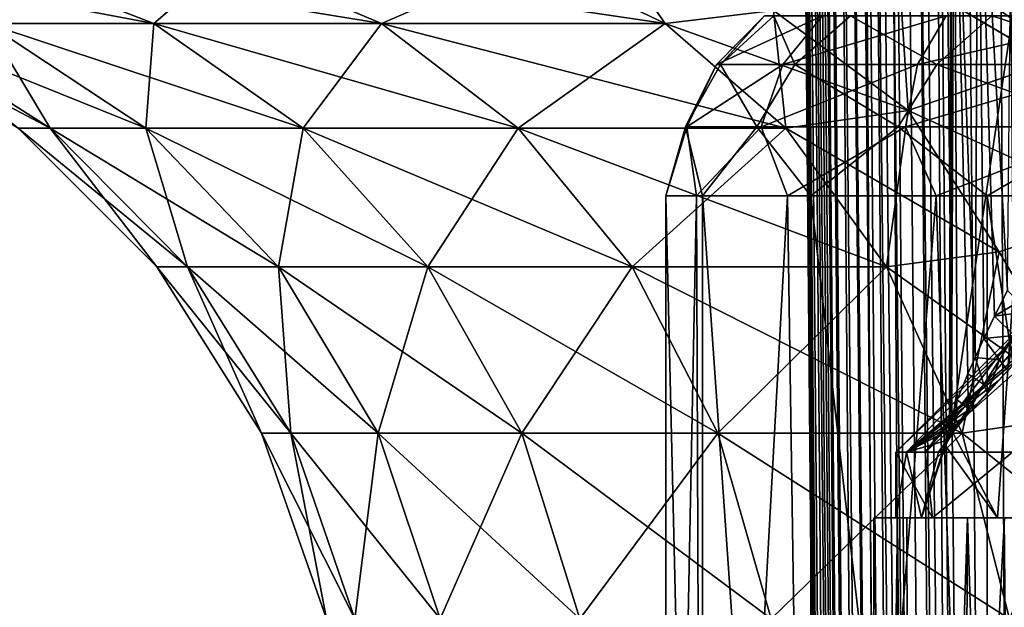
# Model space of a CAD drawing. Header units: metres. Extents: x -90 to 90, y -173 to 74.
# Tile 277 of 564: x -25.5 to -16.51, y -20.12 to -14.75. Entities that reach past the tile are written whole.
import ezdxf

# ---------------------------------------------------------------- set-up
doc = ezdxf.new("R2010")
doc.units = ezdxf.units.M
doc.layers.add('solid_509418', color=7, linetype='CONTINUOUS')

msp = doc.modelspace()

# ---------------------------------------------------------------- linework, layer by layer
at = {"layer": 'solid_509418'}
for points in [[(-16.807076, -163.083542, -50.873444), (-18.28582, 5.842616, -50.687405), (-17.893648, 5.847504, -52.059464)], [(-16.531191, -163.081726, -51.900558), (-17.893648, 5.847504, -52.059464), (-17.654469, 5.850226, -52.654995)], [(-16.531191, -163.081726, -51.900558), (-16.807076, -163.083542, -50.873444), (-17.893648, 5.847504, -52.059464)], [(-16.158733, -163.076126, -52.868156), (-17.654469, 5.850226, -52.654995), (-17.241098, 5.854723, -53.488232)], [(-16.158733, -163.076126, -52.868156), (-16.531191, -163.081726, -51.900558), (-17.654469, 5.850226, -52.654995)], [(-15.842864, -163.072327, -53.513393), (-17.241098, 5.854723, -53.488232), (-16.6322, 5.861065, -54.450802)], [(-15.842864, -163.072327, -53.513393), (-16.158733, -163.076126, -52.868156), (-17.241098, 5.854723, -53.488232)], [(-15.108577, -163.065353, -54.683773), (-16.6322, 5.861065, -54.450802), (-16.372877, 5.863698, -54.797184)], [(-15.108577, -163.065353, -54.683773), (-15.842864, -163.072327, -53.513393), (-16.6322, 5.861065, -54.450802)], [(-17.762634, -78.574524, -48.718208), (-18.499296, 5.838559, -48.632053), (-18.493048, 5.838991, -48.985577)], [(-18.499296, 5.838559, -40.650002), (-18.499296, 5.838559, -48.632053), (-17.762634, -78.574524, -48.718208)], [(-18.499296, 5.838559, -40.650002), (-17.762634, -78.574524, -48.718208), (-17.025103, -163.087265, -48.796555)], [(-17.025103, -163.087265, -40.650002), (-18.499296, 5.838559, -40.650002), (-17.025103, -163.087265, -48.796555)], [(-16.952126, -163.086624, -40.18782), (-18.499296, 5.838559, -40.650002), (-17.025103, -163.087265, -40.650002)], [(-18.4797, 4.349966, -40.509399), (-18.499296, 5.838559, -40.650002), (-16.952126, -163.086624, -40.18782)], [(-16.906757, -163.086304, -50.330494), (-18.493048, 5.838991, -48.985577), (-18.314426, 5.842216, -50.546135)], [(-17.025103, -163.087265, -48.796555), (-17.762634, -78.574524, -48.718208), (-18.493048, 5.838991, -48.985577)], [(-16.906757, -163.086304, -50.330494), (-17.025103, -163.087265, -48.796555), (-18.493048, 5.838991, -48.985577)], [(-16.906757, -163.086304, -50.330494), (-18.314426, 5.842216, -50.546135), (-18.28582, 5.842616, -50.687405)], [(-16.807076, -163.083542, -50.873444), (-16.906757, -163.086304, -50.330494), (-18.28582, 5.842616, -50.687405)], [(-18.449594, 2.967093, -40.379227), (-18.4797, 4.349966, -40.509399), (-16.952126, -163.086624, -40.18782)], [(-18.444811, 2.786459, -40.362297), (-18.449594, 2.967093, -40.379227), (-16.952126, -163.086624, -40.18782)], [(-18.410337, 1.656207, -40.256783), (-18.444811, 2.786459, -40.362297), (-16.952126, -163.086624, -40.18782)], [(-18.361702, 0.375397, -40.138474), (-18.410337, 1.656207, -40.256783), (-16.952126, -163.086624, -40.18782)], [(-18.361702, 0.375397, -40.138474), (-16.952126, -163.086624, -40.18782), (-16.739193, -163.084778, -39.769085)], [(-18.334681, -0.238955, -40.08231), (-18.361702, 0.375397, -40.138474), (-16.739193, -163.084778, -39.769085)], [(-18.301878, -0.920242, -40.020615), (-18.334681, -0.238955, -40.08231), (-16.739193, -163.084778, -39.769085)], [(-18.230263, -2.22723, -39.904045), (-18.301878, -0.920242, -40.020615), (-16.739193, -163.084778, -39.769085)], [(-18.167585, -3.226685, -39.816952), (-18.230263, -2.22723, -39.904045), (-16.739193, -163.084778, -39.769085)], [(-18.147852, -3.519745, -39.791794), (-18.167585, -3.226685, -39.816952), (-16.739193, -163.084778, -39.769085)], [(-18.056417, -4.771772, -39.686611), (-18.147852, -3.519745, -39.791794), (-16.739193, -163.084778, -39.769085)], [(-18.056417, -4.771772, -39.686611), (-16.739193, -163.084778, -39.769085), (-16.407185, -163.081879, -39.436752)], [(-17.956964, -5.976902, -39.589478), (-18.056417, -4.771772, -39.686611), (-16.407185, -163.081879, -39.436752)], [(-17.942766, -6.137811, -39.576832), (-17.956964, -5.976902, -39.589478), (-16.407185, -163.081879, -39.436752)], [(-17.843531, -7.200194, -39.495811), (-17.942766, -6.137811, -39.576832), (-16.407185, -163.081879, -39.436752)], [(-17.713037, -8.454294, -39.406246), (-17.843531, -7.200194, -39.495811), (-16.407185, -163.081879, -39.436752)], [(-17.713037, -8.454294, -39.406246), (-16.407185, -163.081879, -39.436752), (-15.988667, -163.078217, -39.223415)], [(-17.653675, -8.981634, -39.371037), (-17.713037, -8.454294, -39.406246), (-15.988667, -163.078217, -39.223415)], [(-17.564034, -9.732122, -39.323696), (-17.653675, -8.981634, -39.371037), (-15.988667, -163.078217, -39.223415)], [(-17.400854, -10.978703, -39.253826), (-17.564034, -9.732122, -39.323696), (-15.988667, -163.078217, -39.223415)], [(-17.28887, -11.756881, -39.216961), (-17.400854, -10.978703, -39.253826), (-15.988667, -163.078217, -39.223415)], [(-17.28887, -11.756881, -39.216961), (-15.988667, -163.078217, -39.223415), (-15.525159, -163.074173, -39.150002)], [(-17.227026, -12.164526, -39.200218), (-17.28887, -11.756881, -39.216961), (-15.525159, -163.074173, -39.150002)], [(-17.036226, -13.318927, -39.16396), (-17.227026, -12.164526, -39.200218), (-15.525159, -163.074173, -39.150002)], [(-16.99394, -12.4, -4.178034), (-16.99394, -18.492893, -4.178034), (-17.008383, -18.467394, -4.062789)], [(-16.99394, -12.4, -4.178034), (-17.008383, -18.467394, -4.062789), (-16.992472, -18.379515, -3.933461)], [(-16.090075, -12.4, -6.881671), (-16.99394, -18.492893, -4.178034), (-16.99394, -12.4, -4.178034)], [(-16.090075, -12.4, -6.881671), (-16.571157, -19.299999, -5.62515), (-16.99394, -18.492893, -4.178034)], [(-16.965706, -12.4, -3.856504), (-16.99394, -12.4, -4.178034), (-16.992472, -18.379515, -3.933461)], [(-16.965706, -12.4, -3.856504), (-16.992472, -18.379515, -3.933461), (-16.938736, -18.220922, -3.804082)], [(-16.965706, -12.4, -3.856504), (-16.938736, -18.220922, -3.804082), (-16.842171, -17.985653, -3.686376)], [(-16.965706, -12.4, -3.856504), (-16.842171, -17.985653, -3.686376), (-16.775501, -17.835762, -3.635983)], [(-16.748621, -12.4, -3.620155), (-16.965706, -12.4, -3.856504), (-16.775501, -17.835762, -3.635983)], [(-16.748621, -12.4, -3.620155), (-16.775501, -17.835762, -3.635983), (-16.694588, -17.661461, -3.59462)], [(-16.748621, -12.4, -3.620155), (-16.597057, -17.459356, -3.566585), (-16.479189, -17.225126, -3.559515)], [(-16.432568, -12.4, -3.56445), (-16.748621, -12.4, -3.620155), (-16.479189, -17.225126, -3.559515)], [(-16.748621, -12.4, -3.620155), (-16.694588, -17.661461, -3.59462), (-16.597057, -17.459356, -3.566585)], [(-16.090075, -12.4, -6.881671), (-15.433242, -19.299999, -8.250002), (-16.571157, -19.299999, -5.62515)], [(-15.697475, -13.107383, -38.951416), (-16.821955, -14.476129, -39.150002), (-13.523117, -16.790075, -39.150002)], [(-17.036226, -13.318927, -39.16396), (-15.525159, -163.074173, -39.150002), (-16.821955, -14.476129, -39.150002)], [(-17.468313, -14.326689, 20.699211), (-16.092093, -15.135745, 19.862465), (-16.180044, -13.789347, 21.766541)], [(-17.46773, -14.326472, -20.699722), (-16.188681, -13.789885, -21.765635), (-16.091286, -15.135409, -19.86314)], [(-27.413168, -14.198585, 8.593586), (-25.797512, -14.789137, 8.087101), (-24.276865, -14.789137, 11.897341)], [(-25.797285, -14.198585, 12.642454), (-27.413168, -14.198585, 8.593586), (-24.276865, -14.789137, 11.897341)], [(-25.797281, -14.198585, -12.642459), (-24.276861, -14.789137, -11.897347), (-25.79751, -14.789137, -8.087109)], [(-25.797285, -14.198585, 12.642454), (-24.276865, -14.789137, 11.897341), (-22.197208, -14.789137, 15.433627)], [(-23.587381, -14.198585, 16.400213), (-25.797285, -14.198585, 12.642454), (-22.197208, -14.789137, 15.433627)], [(-25.797281, -14.198585, -12.642459), (-23.587378, -14.198585, -16.400217), (-24.276861, -14.789137, -11.897347)], [(-23.587378, -14.198585, -16.400217), (-22.197203, -14.789137, -15.433633), (-24.276861, -14.789137, -11.897347)], [(-23.587381, -14.198585, 16.400213), (-22.197208, -14.789137, 15.433627), (-19.606428, -14.789137, 18.614532)], [(-20.834345, -14.198585, 19.780333), (-23.587381, -14.198585, 16.400213), (-19.606428, -14.789137, 18.614532)], [(-23.587378, -14.198585, -16.400217), (-20.834343, -14.198585, -19.780336), (-22.197203, -14.789137, -15.433633)], [(-20.834343, -14.198585, -19.780336), (-19.606422, -14.789137, -18.614536), (-22.197203, -14.789137, -15.433633)], [(-18.617922, -14.670184, 19.625526), (-20.834345, -14.198585, 19.780333), (-19.606428, -14.789137, 18.614532)], [(-20.064125, -14.132831, -20.576479), (-19.606422, -14.789137, -18.614536), (-20.834343, -14.198585, -19.780336)], [(-20.064125, -14.132831, -20.576479), (-18.617558, -14.670112, -19.625891), (-19.606422, -14.789137, -18.614536)], [(-17.468313, -14.326689, 20.699211), (-18.617922, -14.670184, 19.625526), (-17.388182, -15.582903, 18.695856)], [(-18.617558, -14.670112, -19.625891), (-17.46773, -14.326472, -20.699722), (-17.387711, -15.582787, -18.696318)], [(-17.468313, -14.326689, 20.699211), (-17.388182, -15.582903, 18.695856), (-16.092093, -15.135745, 19.862465)], [(-17.46773, -14.326472, -20.699722), (-16.091286, -15.135409, -19.86314), (-17.387711, -15.582787, -18.696318)], [(-13.523117, -16.790075, -39.150002), (-16.821955, -14.476129, -39.150002), (-15.525159, -163.074173, -39.150002)], [(-18.617922, -14.670184, 19.625526), (-19.606428, -14.789137, 18.614532), (-17.388182, -15.582903, 18.695856)], [(-18.617558, -14.670112, -19.625891), (-18.504745, -15.741994, -17.568594), (-19.606422, -14.789137, -18.614536)], [(-19.137247, -15.162373, 1.558595), (-18.699211, -14.71786, 1.226788), (-18.169199, -14.71786, 4.587565)], [(-19.100239, -15.162373, -1.960687), (-18.699211, -14.71786, 1.226788), (-19.137247, -15.162373, 1.558595)], [(-19.137247, -15.162373, 1.558595), (-18.169199, -14.71786, 4.587565), (-18.531263, -15.162373, 5.025509)], [(-19.100239, -15.162373, -1.960687), (-18.612827, -14.71786, -2.17443), (-18.699211, -14.71786, 1.226788)], [(-18.421484, -15.162373, -5.414092), (-18.612827, -14.71786, -2.17443), (-19.100239, -15.162373, -1.960687)], [(-18.617558, -14.670112, -19.625891), (-17.387711, -15.582787, -18.696318), (-18.504745, -15.741994, -17.568594)], [(-18.421484, -15.162373, -5.414092), (-17.912895, -14.71786, -5.50397), (-18.612827, -14.71786, -2.17443)], [(-18.531263, -15.162373, 5.025509), (-18.169199, -14.71786, 4.587565), (-17.040258, -14.71786, 7.79712)], [(-18.531263, -15.162373, 5.025509), (-17.040258, -14.71786, 7.79712), (-17.302647, -15.162373, 8.323572)], [(-17.123785, -15.162373, -8.685589), (-17.912895, -14.71786, -5.50397), (-18.421484, -15.162373, -5.414092)], [(-17.123785, -15.162373, -8.685589), (-16.622486, -14.71786, -8.652078), (-17.912895, -14.71786, -5.50397)], [(-17.302647, -15.162373, 8.323572), (-17.040258, -14.71786, 7.79712), (-15.349609, -14.71786, 10.749652)], [(-17.302647, -15.162373, 8.323572), (-15.349609, -14.71786, 10.749652), (-15.49268, -15.162373, 11.341971)], [(-15.250744, -15.162373, -11.665258), (-16.622486, -14.71786, -8.652078), (-17.123785, -15.162373, -8.685589)], [(-15.250744, -15.162373, -11.665258), (-14.784138, -14.71786, -11.514981), (-16.622486, -14.71786, -8.652078)], [(-27.0354, -14.789137, -0.000004), (-25.516291, -15.741993, -0.000005), (-25.222519, -15.741993, 3.860792)], [(-26.724136, -14.789137, 4.090645), (-27.0354, -14.789137, -0.000004), (-25.222519, -15.741993, 3.860792)], [(-26.724136, -14.789137, 4.090645), (-25.222519, -15.741993, 3.860792), (-24.347961, -15.741993, 7.632689)], [(-25.797512, -14.789137, 8.087101), (-26.724136, -14.789137, 4.090645), (-24.347961, -15.741993, 7.632689)], [(-26.724134, -14.789137, -4.090653), (-25.222517, -15.741993, -3.860801), (-25.516291, -15.741993, -0.000005)], [(-26.724134, -14.789137, -4.090653), (-25.79751, -14.789137, -8.087109), (-25.222517, -15.741993, -3.860801)], [(-25.797512, -14.789137, 8.087101), (-24.347961, -15.741993, 7.632689), (-22.912758, -15.741993, 11.228832)], [(-24.276865, -14.789137, 11.897341), (-25.797512, -14.789137, 8.087101), (-22.912758, -15.741993, 11.228832)], [(-25.79751, -14.789137, -8.087109), (-24.347958, -15.741993, -7.632698), (-25.222517, -15.741993, -3.860801)], [(-25.79751, -14.789137, -8.087109), (-24.276861, -14.789137, -11.897347), (-24.347958, -15.741993, -7.632698)], [(-24.276861, -14.789137, -11.897347), (-22.912754, -15.741994, -11.22884), (-24.347958, -15.741993, -7.632698)], [(-24.276865, -14.789137, 11.897341), (-22.912758, -15.741993, 11.228832), (-20.949957, -15.741993, 14.566416)], [(-22.197208, -14.789137, 15.433627), (-24.276865, -14.789137, 11.897341), (-20.949957, -15.741993, 14.566416)], [(-24.276861, -14.789137, -11.897347), (-22.197203, -14.789137, -15.433633), (-22.912754, -15.741994, -11.22884)], [(-22.197203, -14.789137, -15.433633), (-20.949951, -15.741994, -14.566423), (-22.912754, -15.741994, -11.22884)], [(-22.197208, -14.789137, 15.433627), (-20.949957, -15.741993, 14.566416), (-18.504753, -15.741993, 17.568588)], [(-19.606428, -14.789137, 18.614532), (-22.197208, -14.789137, 15.433627), (-18.504753, -15.741993, 17.568588)], [(-22.197203, -14.789137, -15.433633), (-19.606422, -14.789137, -18.614536), (-20.949951, -15.741994, -14.566423)], [(-19.606422, -14.789137, -18.614536), (-18.504745, -15.741994, -17.568594), (-20.949951, -15.741994, -14.566423)], [(-17.388182, -15.582903, 18.695856), (-19.606428, -14.789137, 18.614532), (-18.504753, -15.741993, 17.568588)], [(-19.100239, -15.162373, -1.960687), (-19.420738, -15.72989, -1.729881), (-18.769833, -15.72989, -5.277395)], [(-19.137247, -15.162373, 1.558595), (-19.407087, -15.72989, 1.876827), (-19.420738, -15.72989, -1.729881)], [(-19.100239, -15.162373, -1.960687), (-19.137247, -15.162373, 1.558595), (-19.420738, -15.72989, -1.729881)], [(-18.531263, -15.162373, 5.025509), (-18.729351, -15.72989, 5.419312), (-19.407087, -15.72989, 1.876827)], [(-19.137247, -15.162373, 1.558595), (-18.531263, -15.162373, 5.025509), (-19.407087, -15.72989, 1.876827)], [(-18.421484, -15.162373, -5.414092), (-19.100239, -15.162373, -1.960687), (-18.769833, -15.72989, -5.277395)], [(-18.421484, -15.162373, -5.414092), (-18.769833, -15.72989, -5.277395), (-17.476648, -15.72989, -8.644322)], [(-17.302647, -15.162373, 8.323572), (-17.410719, -15.72989, 8.776355), (-18.729351, -15.72989, 5.419312)], [(-18.531263, -15.162373, 5.025509), (-17.302647, -15.162373, 8.323572), (-18.729351, -15.72989, 5.419312)], [(-17.123785, -15.162373, -8.685589), (-18.421484, -15.162373, -5.414092), (-17.476648, -15.72989, -8.644322)], [(-17.123785, -15.162373, -8.685589), (-17.476648, -15.72989, -8.644322), (-15.585433, -15.72989, -11.715452)], [(-15.49268, -15.162373, 11.341971), (-15.496312, -15.72989, 11.833082), (-17.410719, -15.72989, 8.776355)], [(-17.302647, -15.162373, 8.323572), (-15.49268, -15.162373, 11.341971), (-17.410719, -15.72989, 8.776355)], [(-16.092093, -15.135745, 19.862465), (-17.388182, -15.582903, 18.695856), (-15.400349, -16.489704, 18.763252)], [(-17.387711, -15.582787, -18.696318), (-16.091286, -15.135409, -19.86314), (-15.400331, -16.489698, -18.763262)], [(-15.250744, -15.162373, -11.665258), (-17.123785, -15.162373, -8.685589), (-15.585433, -15.72989, -11.715452)], [(-17.388182, -15.582903, 18.695856), (-18.504753, -15.741993, 17.568588), (-16.555748, -16.871838, 17.727701)], [(-17.387711, -15.582787, -18.696318), (-17.584663, -17.009279, -16.695059), (-18.504745, -15.741994, -17.568594)], [(-17.387711, -15.582787, -18.696318), (-16.55563, -16.871815, -17.727816), (-17.584663, -17.009279, -16.695059)], [(-17.388182, -15.582903, 18.695856), (-16.555748, -16.871838, 17.727701), (-15.400349, -16.489704, 18.763252)], [(-17.387711, -15.582787, -18.696318), (-15.400331, -16.489698, -18.763262), (-16.55563, -16.871815, -17.727816)], [(-19.407087, -15.72989, 1.876827), (-19.320353, -16.361557, 3.299083), (-19.6, -16.361557)], [(-19.420738, -15.72989, -1.729881), (-19.6, -16.361557), (-19.266273, -16.361557, -3.601484)], [(-19.407087, -15.72989, 1.876827), (-19.6, -16.361557), (-19.420738, -15.72989, -1.729881)], [(-19.420738, -15.72989, -1.729881), (-19.266273, -16.361557, -3.601484), (-18.769833, -15.72989, -5.277395)], [(-18.729351, -15.72989, 5.419312), (-19.320353, -16.361557, 3.299083), (-19.407087, -15.72989, 1.876827)], [(-18.729351, -15.72989, 5.419312), (-18.489393, -16.361557, 6.504024), (-19.320353, -16.361557, 3.299083)], [(-18.769833, -15.72989, -5.277395), (-19.266273, -16.361557, -3.601484), (-18.276461, -16.361557, -7.080324)], [(-18.769833, -15.72989, -5.277395), (-18.276461, -16.361557, -7.080324), (-17.476648, -15.72989, -8.644322)], [(-17.410719, -15.72989, 8.776355), (-18.489393, -16.361557, 6.504024), (-18.729351, -15.72989, 5.419312)], [(-17.410719, -15.72989, 8.776355), (-17.130821, -16.361557, 9.52339), (-18.489393, -16.361557, 6.504024)], [(-17.476648, -15.72989, -8.644322), (-18.276461, -16.361557, -7.080324), (-16.664255, -16.361557, -10.31807)], [(-17.476648, -15.72989, -8.644322), (-16.664255, -16.361557, -10.31807), (-15.585433, -15.72989, -11.715452)], [(-15.496312, -15.72989, 11.833082), (-17.130821, -16.361557, 9.52339), (-17.410719, -15.72989, 8.776355)], [(-15.496312, -15.72989, 11.833082), (-15.283424, -16.361557, 12.27098), (-17.130821, -16.361557, 9.52339)], [(-15.585433, -15.72989, -11.715452), (-16.664255, -16.361557, -10.31807), (-14.484576, -16.361557, -13.204433)], [(-25.516291, -15.741993, -0.000005), (-24.247585, -17.009277, -0.000005), (-23.968418, -17.009277, 3.668828)], [(-25.516291, -15.741993, -0.000005), (-25.222517, -15.741993, -3.860801), (-24.247585, -17.009277, -0.000005)], [(-25.222519, -15.741993, 3.860792), (-25.516291, -15.741993, -0.000005), (-23.968418, -17.009277, 3.668828)], [(-25.222519, -15.741993, 3.860792), (-23.968418, -17.009277, 3.668828), (-23.137346, -17.009277, 7.253181)], [(-24.347961, -15.741993, 7.632689), (-25.222519, -15.741993, 3.860792), (-23.137346, -17.009277, 7.253181)], [(-25.222517, -15.741993, -3.860801), (-23.968418, -17.009277, -3.668837), (-24.247585, -17.009277, -0.000005)], [(-25.222517, -15.741993, -3.860801), (-24.347958, -15.741993, -7.632698), (-23.968418, -17.009277, -3.668837)], [(-24.347961, -15.741993, 7.632689), (-23.137346, -17.009277, 7.253181), (-21.773504, -17.009277, 10.670518)], [(-22.912758, -15.741993, 11.228832), (-24.347961, -15.741993, 7.632689), (-21.773504, -17.009277, 10.670518)], [(-24.347958, -15.741993, -7.632698), (-23.137342, -17.009277, -7.253189), (-23.968418, -17.009277, -3.668837)], [(-24.347958, -15.741993, -7.632698), (-22.912754, -15.741994, -11.22884), (-23.137342, -17.009277, -7.253189)], [(-22.912754, -15.741994, -11.22884), (-21.773499, -17.009277, -10.670527), (-23.137342, -17.009277, -7.253189)], [(-22.912758, -15.741993, 11.228832), (-21.773504, -17.009277, 10.670518), (-19.908295, -17.009277, 13.842153)], [(-20.949957, -15.741993, 14.566416), (-22.912758, -15.741993, 11.228832), (-19.908295, -17.009277, 13.842153)], [(-22.912754, -15.741994, -11.22884), (-20.949951, -15.741994, -14.566423), (-21.773499, -17.009277, -10.670527)], [(-20.949951, -15.741994, -14.566423), (-19.908289, -17.009277, -13.84216), (-21.773499, -17.009277, -10.670527)], [(-20.949957, -15.741993, 14.566416), (-19.908295, -17.009277, 13.842153), (-17.584671, -17.009277, 16.695053)], [(-18.504753, -15.741993, 17.568588), (-20.949957, -15.741993, 14.566416), (-17.584671, -17.009277, 16.695053)], [(-20.949951, -15.741994, -14.566423), (-18.504745, -15.741994, -17.568594), (-19.908289, -17.009277, -13.84216)], [(-18.504745, -15.741994, -17.568594), (-17.584663, -17.009279, -16.695059), (-19.908289, -17.009277, -13.84216)], [(-16.555748, -16.871838, 17.727701), (-18.504753, -15.741993, 17.568588), (-17.584671, -17.009277, 16.695053)], [(-19.6, -30.52681), (-19.6, -16.361557), (-19.320353, -16.361557, 3.299083)], [(-19.266273, -30.52681, 3.601485), (-19.6, -30.52681), (-19.320353, -16.361557, 3.299083)], [(-19.266273, -30.52681, -3.601483), (-19.6, -16.361557), (-19.6, -30.52681)], [(-19.266273, -30.52681, -3.601483), (-19.266273, -16.361557, -3.601484), (-19.6, -16.361557)], [(-19.266273, -30.52681, 3.601485), (-19.320353, -16.361557, 3.299083), (-18.489393, -16.361557, 6.504024)], [(-18.276459, -30.52681, 7.080327), (-19.266273, -30.52681, 3.601485), (-18.489393, -16.361557, 6.504024)], [(-18.276461, -30.52681, -7.080323), (-18.276461, -16.361557, -7.080324), (-19.266273, -16.361557, -3.601484)], [(-19.266273, -30.52681, -3.601483), (-18.276461, -30.52681, -7.080323), (-19.266273, -16.361557, -3.601484)], [(-18.276459, -30.52681, 7.080327), (-18.489393, -16.361557, 6.504024), (-17.130821, -16.361557, 9.52339)], [(-16.664255, -30.52681, -10.318071), (-16.664255, -16.361557, -10.31807), (-18.276461, -16.361557, -7.080324)], [(-18.276461, -30.52681, -7.080323), (-16.664255, -30.52681, -10.318071), (-18.276461, -16.361557, -7.080324)], [(-16.664255, -30.52681, 10.318072), (-18.276459, -30.52681, 7.080327), (-17.130821, -16.361557, 9.52339)], [(-16.664255, -30.52681, 10.318072), (-17.130821, -16.361557, 9.52339), (-15.283424, -16.361557, 12.27098)], [(-14.484583, -30.52681, 13.204426), (-16.664255, -30.52681, 10.318072), (-15.283424, -16.361557, 12.27098)], [(-14.484583, -30.52681, -13.204426), (-14.484576, -16.361557, -13.204433), (-16.664255, -16.361557, -10.31807)], [(-16.664255, -30.52681, -10.318071), (-14.484583, -30.52681, -13.204426), (-16.664255, -16.361557, -10.31807)], [(-15.400349, -16.489704, 18.763252), (-16.555748, -16.871838, 17.727701), (-15.68656, -18.354393, 17.225761)], [(-16.55563, -16.871815, -17.727816), (-15.400331, -16.489698, -18.763262), (-15.686419, -18.354361, -17.225899)], [(-16.555748, -16.871838, 17.727701), (-17.584671, -17.009277, 16.695053), (-15.68656, -18.354393, 17.225761)], [(-16.55563, -16.871815, -17.727816), (-16.892405, -18.527317, -16.037821), (-17.584663, -17.009279, -16.695059)], [(-16.55563, -16.871815, -17.727816), (-15.686419, -18.354361, -17.225899), (-16.892405, -18.527317, -16.037821)], [(-24.247585, -17.009277, -0.000005), (-23.293026, -18.527317, -0.000004), (-23.024851, -18.527315, 3.524397)], [(-24.247585, -17.009277, -0.000005), (-23.968418, -17.009277, -3.668837), (-23.293026, -18.527317, -0.000004)], [(-23.968418, -17.009277, 3.668828), (-24.247585, -17.009277, -0.000005), (-23.024851, -18.527315, 3.524397)], [(-23.968418, -17.009277, -3.668837), (-23.024849, -18.527317, -3.524405), (-23.293026, -18.527317, -0.000004)], [(-23.968418, -17.009277, -3.668837), (-23.137342, -17.009277, -7.253189), (-23.024849, -18.527317, -3.524405)], [(-23.968418, -17.009277, 3.668828), (-23.024851, -18.527315, 3.524397), (-22.226494, -18.527315, 6.967644)], [(-23.137346, -17.009277, 7.253181), (-23.968418, -17.009277, 3.668828), (-22.226494, -18.527315, 6.967644)], [(-23.137346, -17.009277, 7.253181), (-22.226494, -18.527315, 6.967644), (-20.916342, -18.527315, 10.250451)], [(-21.773504, -17.009277, 10.670518), (-23.137346, -17.009277, 7.253181), (-20.916342, -18.527315, 10.250451)], [(-23.137342, -17.009277, -7.253189), (-22.226492, -18.527317, -6.967651), (-23.024849, -18.527317, -3.524405)], [(-23.137342, -17.009277, -7.253189), (-21.773499, -17.009277, -10.670527), (-22.226492, -18.527317, -6.967651)], [(-21.773499, -17.009277, -10.670527), (-20.916338, -18.527317, -10.250458), (-22.226492, -18.527317, -6.967651)], [(-21.773504, -17.009277, 10.670518), (-20.916342, -18.527315, 10.250451), (-19.124561, -18.527315, 13.297227)], [(-19.908295, -17.009277, 13.842153), (-21.773504, -17.009277, 10.670518), (-19.124561, -18.527315, 13.297227)], [(-21.773499, -17.009277, -10.670527), (-19.908289, -17.009277, -13.84216), (-20.916338, -18.527317, -10.250458)], [(-19.908289, -17.009277, -13.84216), (-19.124556, -18.527317, -13.297234), (-20.916338, -18.527317, -10.250458)], [(-19.908295, -17.009277, 13.842153), (-19.124561, -18.527315, 13.297227), (-16.892412, -18.527315, 16.037817)], [(-17.584671, -17.009277, 16.695053), (-19.908295, -17.009277, 13.842153), (-16.892412, -18.527315, 16.037817)], [(-19.908289, -17.009277, -13.84216), (-17.584663, -17.009279, -16.695059), (-19.124556, -18.527317, -13.297234)], [(-17.584663, -17.009279, -16.695059), (-16.892405, -18.527317, -16.037821), (-19.124556, -18.527317, -13.297234)], [(-15.68656, -18.354393, 17.225761), (-17.584671, -17.009277, 16.695053), (-16.892412, -18.527315, 16.037817)], [(-16.597057, -17.459356, -3.566585), (-16.378309, -17.327965, -3.5444), (-16.479189, -17.225126, -3.559515)], [(-16.597057, -17.459356, -3.566585), (-16.289185, -17.41655, -3.493385), (-16.378309, -17.327965, -3.5444)], [(-16.597057, -17.459356, -3.566585), (-16.417295, -17.634884, -3.458519), (-16.289185, -17.41655, -3.493385)], [(-16.597057, -17.459356, -3.566585), (-16.694588, -17.661461, -3.59462), (-16.417295, -17.634884, -3.458519)], [(-16.375397, -17.57868, 0.32787), (-17.5, -18.700001), (-17.231382, -18.700001, 3.05442)], [(-16.3237, -17.57868, -1.340883), (-17.40255, -18.700001, -1.844257), (-17.5, -18.700001)], [(-16.375397, -17.57868, 0.32787), (-16.3237, -17.57868, -1.340883), (-17.5, -18.700001)], [(-16.102388, -17.57868, -2.995704), (-16.337732, -17.812769, -3.010422), (-17.40255, -18.700001, -1.844257)], [(-16.3237, -17.57868, -1.340883), (-16.102388, -17.57868, -2.995704), (-17.40255, -18.700001, -1.844257)], [(-15.96957, -17.57868, 3.637852), (-17.231382, -18.700001, 3.05442), (-16.433773, -18.700001, 6.015072)], [(-16.256945, -17.57868, 1.993216), (-16.375397, -17.57868, 0.32787), (-17.231382, -18.700001, 3.05442)], [(-15.96957, -17.57868, 3.637852), (-16.256945, -17.57868, 1.993216), (-17.231382, -18.700001, 3.05442)], [(-16.694588, -17.661461, -3.59462), (-16.775501, -17.835762, -3.635983), (-16.554077, -17.858345, -3.453966)], [(-16.694588, -17.661461, -3.59462), (-16.554077, -17.858345, -3.453966), (-16.417295, -17.634884, -3.458519)], [(-16.476717, -17.95454, -3.187806), (-16.417295, -17.634884, -3.458519), (-16.554077, -17.858345, -3.453966)], [(-16.337732, -17.812769, -3.010422), (-16.564203, -18.047943, -3.079019), (-17.40255, -18.700001, -1.844257)], [(-16.775501, -17.835762, -3.635983), (-16.842171, -17.985653, -3.686376), (-16.69591, -18.082081, -3.484237)], [(-16.775501, -17.835762, -3.635983), (-16.69591, -18.082081, -3.484237), (-16.554077, -17.858345, -3.453966)], [(-16.662487, -18.160955, -3.204364), (-16.554077, -17.858345, -3.453966), (-16.69591, -18.082081, -3.484237)], [(-16.662487, -18.160955, -3.204364), (-16.476717, -17.95454, -3.187806), (-16.554077, -17.858345, -3.453966)], [(-16.476717, -17.95454, -3.187806), (-16.564203, -18.047943, -3.079019), (-16.337732, -17.812769, -3.010422)], [(-16.662487, -18.160955, -3.204364), (-16.564203, -18.047943, -3.079019), (-16.476717, -17.95454, -3.187806)], [(-16.564203, -18.047943, -3.079019), (-16.763599, -18.26524, -3.194389), (-17.40255, -18.700001, -1.844257)], [(-16.842171, -17.985653, -3.686376), (-16.938736, -18.220922, -3.804082), (-16.837564, -18.300571, -3.556851)], [(-16.842171, -17.985653, -3.686376), (-16.837564, -18.300571, -3.556851), (-16.69591, -18.082081, -3.484237)], [(-16.662487, -18.160955, -3.204364), (-16.763599, -18.26524, -3.194389), (-16.564203, -18.047943, -3.079019)], [(-16.837564, -18.300571, -3.556851), (-16.856129, -18.370768, -3.272036), (-16.69591, -18.082081, -3.484237)], [(-16.662487, -18.160955, -3.204364), (-16.69591, -18.082081, -3.484237), (-16.856129, -18.370768, -3.272036)], [(-16.662487, -18.160955, -3.204364), (-16.856129, -18.370768, -3.272036), (-16.763599, -18.26524, -3.194389)], [(-16.938736, -18.220922, -3.804082), (-16.992472, -18.379515, -3.933461), (-16.968697, -18.504257, -3.684184)], [(-16.938736, -18.220922, -3.804082), (-16.968697, -18.504257, -3.684184), (-16.837564, -18.300571, -3.556851)], [(-16.763599, -18.26524, -3.194389), (-16.856129, -18.370768, -3.272036), (-17.40255, -18.700001, -1.844257)], [(-16.968697, -18.504257, -3.684184), (-16.922804, -18.449585, -3.341693), (-16.837564, -18.300571, -3.556851)], [(-16.837564, -18.300571, -3.556851), (-16.922804, -18.449585, -3.341693), (-16.856129, -18.370768, -3.272036)], [(-16.856129, -18.370768, -3.272036), (-16.922804, -18.449585, -3.341693), (-17.40255, -18.700001, -1.844257)], [(-16.992472, -18.379515, -3.933461), (-17.064606, -18.670498, -3.879337), (-16.968697, -18.504257, -3.684184)], [(-16.992472, -18.379515, -3.933461), (-17.008383, -18.467394, -4.062789), (-17.064606, -18.670498, -3.879337)], [(-15.68656, -18.354393, 17.225761), (-16.892412, -18.527315, 16.037817), (-15.044559, -20.01058, 17.001282)], [(-15.686419, -18.354361, -17.225899), (-16.462751, -20.219839, -15.629905), (-16.892405, -18.527317, -16.037821)], [(-16.922804, -18.449585, -3.341693), (-17.037649, -18.594299, -3.504304), (-17.40255, -18.700001, -1.844257)], [(-16.968697, -18.504257, -3.684184), (-17.111259, -18.700001, -3.668079), (-17.037649, -18.594299, -3.504304)], [(-17.064606, -18.670498, -3.879337), (-17.111259, -18.700001, -3.668079), (-16.968697, -18.504257, -3.684184)], [(-17.008383, -18.467394, -4.062789), (-17.047091, -18.643322, -3.955589), (-17.064606, -18.670498, -3.879337)], [(-17.008383, -18.467394, -4.062789), (-16.99394, -18.492893, -4.178034), (-17.047091, -18.643322, -3.955589)], [(-16.571157, -19.299999, -5.62515), (-17.047091, -18.643322, -3.955589), (-16.99394, -18.492893, -4.178034)], [(-16.968697, -18.504257, -3.684184), (-17.037649, -18.594299, -3.504304), (-16.922804, -18.449585, -3.341693)], [(-23.024851, -18.527315, 3.524397), (-23.293026, -18.527317, -0.000004), (-22.43922, -20.219837, 3.434757)], [(-23.293026, -18.527317, -0.000004), (-22.700575, -20.219837, -0.000002), (-22.43922, -20.219837, 3.434757)], [(-23.293026, -18.527317, -0.000004), (-23.024849, -18.527317, -3.524405), (-22.700575, -20.219837, -0.000002)], [(-23.024851, -18.527315, 3.524397), (-22.43922, -20.219837, 3.434757), (-21.661169, -20.219837, 6.790426)], [(-22.226494, -18.527315, 6.967644), (-23.024851, -18.527315, 3.524397), (-21.661169, -20.219837, 6.790426)], [(-23.024849, -18.527317, -3.524405), (-22.439219, -20.219837, -3.434762), (-22.700575, -20.219837, -0.000002)], [(-23.024849, -18.527317, -3.524405), (-22.226492, -18.527317, -6.967651), (-22.439219, -20.219837, -3.434762)], [(-22.226492, -18.527317, -6.967651), (-21.661167, -20.219837, -6.790431), (-22.439219, -20.219837, -3.434762)], [(-22.226494, -18.527315, 6.967644), (-21.661169, -20.219837, 6.790426), (-20.38434, -20.219835, 9.989737)], [(-20.916342, -18.527315, 10.250451), (-22.226494, -18.527315, 6.967644), (-20.38434, -20.219835, 9.989737)], [(-22.226492, -18.527317, -6.967651), (-20.916338, -18.527317, -10.250458), (-21.661167, -20.219837, -6.790431)], [(-20.916338, -18.527317, -10.250458), (-20.384338, -20.219837, -9.98974), (-21.661167, -20.219837, -6.790431)], [(-20.916342, -18.527315, 10.250451), (-20.38434, -20.219835, 9.989737), (-18.638132, -20.219835, 12.959019)], [(-19.124561, -18.527315, 13.297227), (-20.916342, -18.527315, 10.250451), (-18.638132, -20.219835, 12.959019)], [(-20.916338, -18.527317, -10.250458), (-19.124556, -18.527317, -13.297234), (-20.384338, -20.219837, -9.98974)], [(-19.124556, -18.527317, -13.297234), (-18.63813, -20.219839, -12.959023), (-20.384338, -20.219837, -9.98974)], [(-19.124561, -18.527315, 13.297227), (-18.638132, -20.219835, 12.959019), (-16.462755, -20.219835, 15.629902)], [(-16.892412, -18.527315, 16.037817), (-19.124561, -18.527315, 13.297227), (-16.462755, -20.219835, 15.629902)], [(-19.124556, -18.527317, -13.297234), (-16.892405, -18.527317, -16.037821), (-18.63813, -20.219839, -12.959023)], [(-16.892405, -18.527317, -16.037821), (-16.462751, -20.219839, -15.629905), (-18.63813, -20.219839, -12.959023)], [(-17.037649, -18.594299, -3.504304), (-17.111259, -18.700001, -3.668079), (-17.40255, -18.700001, -1.844257)], [(-15.044559, -20.01058, 17.001282), (-16.892412, -18.527315, 16.037817), (-16.462755, -20.219835, 15.629902)], [(-17.164831, -19.299999, 3.407981), (-17.231382, -18.700001, 3.05442), (-17.5, -18.700001)], [(-17.5, -19.299999), (-17.5, -18.700001), (-17.40255, -18.700001, -1.844257)], [(-17.5, -19.299999), (-17.164831, -19.299999, 3.407981), (-17.5, -18.700001)], [(-17.266298, -19.299999, -2.849996), (-17.5, -19.299999), (-17.40255, -18.700001, -1.844257)], [(-17.266298, -19.299999, -2.849996), (-17.40255, -18.700001, -1.844257), (-17.111259, -18.700001, -3.668079)], [(-17.266298, -19.299999, -2.849996), (-17.064606, -18.670498, -3.879337), (-17.047091, -18.643322, -3.955589)], [(-16.571157, -19.299999, -5.62515), (-17.266298, -19.299999, -2.849996), (-17.047091, -18.643322, -3.955589)], [(-17.266298, -19.299999, -2.849996), (-17.111259, -18.700001, -3.668079), (-17.064606, -18.670498, -3.879337)], [(-17.164831, -19.299999, 3.407981), (-16.433773, -18.700001, 6.015072), (-17.231382, -18.700001, 3.05442)], [(-17.164831, -19.299999, 3.407981), (-16.174654, -19.299999, 6.680486), (-16.433773, -18.700001, 6.015072)], [(-17.485205, -19.299999, -2.748734), (-17.614077, -35.099998, -1.74157), (-17.700001, -35.099998)], [(-17.700001, -19.299999), (-17.700001, -35.099998), (-17.359398, -35.099998, 3.454643)], [(-17.700001, -19.299999), (-17.485205, -19.299999, -2.748734), (-17.700001, -35.099998)], [(-17.398676, -19.299999, 3.251527), (-17.700001, -19.299999), (-17.359398, -35.099998, 3.454643)], [(-16.258184, -19.299999, -2.813994), (-17.485205, -19.299999, -2.748734), (-17.700001, -19.299999)], [(-16.5, -19.299999), (-17.700001, -19.299999), (-17.398676, -19.299999, 3.251527)], [(-16.5, -19.299999), (-16.258184, -19.299999, -2.813994), (-17.700001, -19.299999)], [(-17.485205, -19.299999, -2.748734), (-17.357855, -35.099998, -3.462243), (-17.614077, -35.099998, -1.74157)], [(-17.5, -19.299999), (-16.4, -19.299999), (-16.092161, -19.299999, 3.16208)], [(-17.266298, -19.299999, -2.849996), (-16.4, -19.299999), (-17.5, -19.299999)], [(-17.5, -19.299999), (-16.092161, -19.299999, 3.16208), (-17.164831, -19.299999, 3.407981)], [(-17.485205, -19.299999, -2.748734), (-16.845798, -19.299999, -5.43188), (-17.357855, -35.099998, -3.462243)], [(-16.258184, -19.299999, -2.813994), (-16.845798, -19.299999, -5.43188), (-17.485205, -19.299999, -2.748734)], [(-16.50569, -19.299999, 6.391101), (-17.398676, -19.299999, 3.251527), (-17.359398, -35.099998, 3.454643)], [(-15.421988, -19.299999, 5.86578), (-17.398676, -19.299999, 3.251527), (-16.50569, -19.299999, 6.391101)], [(-16.2281, -19.299999, 2.982586), (-16.5, -19.299999), (-17.398676, -19.299999, 3.251527)], [(-15.421988, -19.299999, 5.86578), (-16.2281, -19.299999, 2.982586), (-17.398676, -19.299999, 3.251527)], [(-16.50569, -19.299999, 6.391101), (-17.359398, -35.099998, 3.454643), (-16.350489, -35.099998, 6.778305)], [(-16.845798, -19.299999, -5.43188), (-16.933329, -35.099998, -5.152889), (-17.357855, -35.099998, -3.462243)], [(-16.180988, -19.299999, -2.670853), (-16.4, -19.299999), (-17.266298, -19.299999, -2.849996)], [(-15.529542, -19.299999, -5.271569), (-17.266298, -19.299999, -2.849996), (-16.571157, -19.299999, -5.62515)], [(-15.529542, -19.299999, -5.271569), (-16.180988, -19.299999, -2.670853), (-17.266298, -19.299999, -2.849996)], [(-17.164831, -19.299999, 3.407981), (-16.092161, -19.299999, 3.16208), (-15.182447, -19.299999, 6.200956)], [(-17.164831, -19.299999, 3.407981), (-15.182447, -19.299999, 6.200956), (-16.174654, -19.299999, 6.680486)], [(-16.845798, -19.299999, -5.43188), (-16.344254, -35.099998, -6.793239), (-16.933329, -35.099998, -5.152889)], [(-16.845798, -19.299999, -5.43188), (-15.797384, -19.299999, -7.983142), (-16.344254, -35.099998, -6.793239)], [(-15.539605, -19.299999, -5.546871), (-15.797384, -19.299999, -7.983142), (-16.845798, -19.299999, -5.43188)], [(-16.258184, -19.299999, -2.813994), (-15.539605, -19.299999, -5.546871), (-16.845798, -19.299999, -5.43188)], [(-14.463153, -19.299999, -7.731431), (-16.571157, -19.299999, -5.62515), (-15.433242, -19.299999, -8.250002)], [(-14.463153, -19.299999, -7.731431), (-15.529542, -19.299999, -5.271569), (-16.571157, -19.299999, -5.62515)]]:
    msp.add_3dface(points, dxfattribs=at)

doc.saveas('drawing.dxf')
